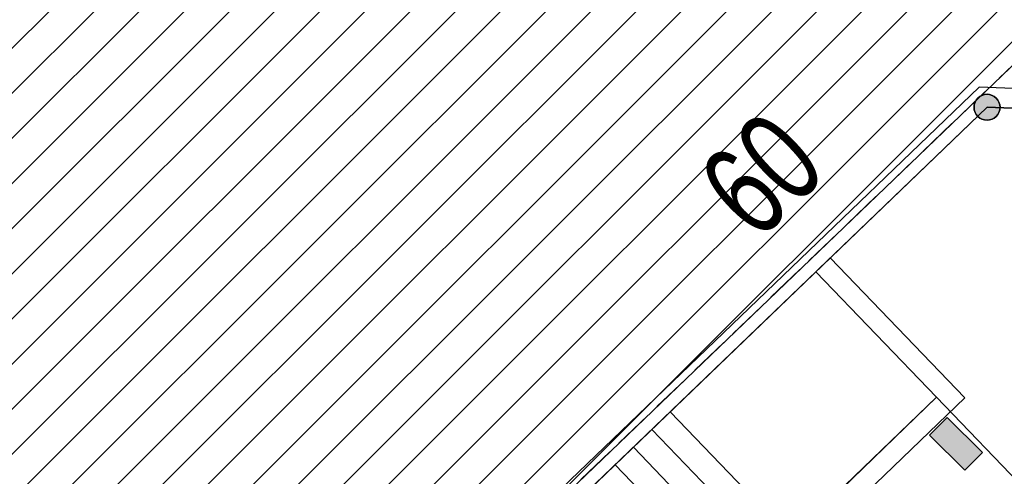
# Model space of a CAD drawing. Header units: metres. Extents: x 2695560 to 2696939, y 1260491 to 1262050.
# Tile 533 of 656: x 2695894.66 to 2695906.99, y 1261204.47 to 1261210.19. Entities that reach past the tile are written whole.
import ezdxf

# ---------------------------------------------------------------- set-up
doc = ezdxf.new("R2010")
doc.units = ezdxf.units.M
doc.linetypes.add('AUSGEZOGEN', pattern=[0])
doc.linetypes.add('STRICHLINIE_S4', pattern=[0.66, 0.5, -0.16])
for name, color, linetype in [('XR$1$AV_Flächen (EO)', 7, 'AUSGEZOGEN'), ('XR$1$AV_Grenzpunkte', 7, 'AUSGEZOGEN'), ('XR$1$AV_Linien (BB)', 7, 'AUSGEZOGEN'), ('XR$1$AV_Linien (EO)', 7, 'AUSGEZOGEN'), ('XR$1$AV_Proj. Gebäude', 7, 'AUSGEZOGEN'), ('XR$1$AV_Proj. Haus-Nr.', 7, 'AUSGEZOGEN'), ('XR$1$EW_LK_Knoten', 1, 'AUSGEZOGEN'), ('XR$1$Liegenschaftsgrenzen', 7, 'AUSGEZOGEN'), ('XR$1$PFAV', 255, 'AUSGEZOGEN'), ('XR$1$PFEW', 255, 'AUSGEZOGEN'), ('XR$1$RP_Abstandslinie', 7, 'AUSGEZOGEN')]:
    doc.layers.add(name, color=color, linetype=linetype)
doc.styles.add('ARIAL', font='arial.ttf')

# ---------------------------------------------------------------- blocks, each defined once
blk = doc.blocks.new('COMPLEXOBJECT_958')
at = {"layer": 'XR$1$AV_Flächen (EO)', "color": 7, "linetype": 'AUSGEZOGEN', "transparency": 33554687}
blk.add_lwpolyline([(5895.13, 11199.02), (5905.8, 11209.28), (5909.33, 11209.14), (5909.34, 11209.39), (5905.703, 11209.534), (5895.032, 11199.272)], dxfattribs=at)
blk = doc.blocks.new('COMPLEXOBJECT_1420')
at = {"layer": 'XR$1$Liegenschaftsgrenzen', "color": 7, "linetype": 'AUSGEZOGEN', "transparency": 33554687}
blk.add_line((5882.854, 11207.573), (5888.88, 11201.63), dxfattribs=at)
blk.add_arc((5895.215, 11208.012), 8.992, 225.2107, 269.4585, dxfattribs=at)
blk = doc.blocks.new('BAV15')
at = {"layer": 'XR$1$PFAV', "transparency": 33554687}
blk.add_hatch(color=7, dxfattribs=at).paths.add_polyline_path([(0.5, 0), (0.49, 0.101), (0.459, 0.197), (0.41, 0.286), (0.344, 0.362), (0.264, 0.424), (0.174, 0.469), (0.076, 0.494), (-0.025, 0.499), (-0.125, 0.484), (-0.22, 0.449), (-0.306, 0.395), (-0.379, 0.326), (-0.437, 0.243), (-0.477, 0.15), (-0.497, 0.051), (-0.497, -0.051), (-0.477, -0.15), (-0.437, -0.243), (-0.379, -0.326), (-0.306, -0.395), (-0.22, -0.449), (-0.125, -0.484), (-0.025, -0.499), (0.076, -0.494), (0.174, -0.469), (0.264, -0.424), (0.344, -0.362), (0.41, -0.286), (0.459, -0.197), (0.49, -0.101)])
at = {"color": 7, "transparency": 33554687}
for start, end in [(90, 270), (270, 90)]:
    blk.add_arc((0, 0), 0.5, start, end, dxfattribs=at)
at = {"layer": 'XR$1$PFAV', "transparency": 33554687}
blk.add_circle((0, 0), 0.5, dxfattribs=at)
blk = doc.blocks.new('BEWLP2514')
at = {"layer": 'XR$1$PFEW', "transparency": 33554687}
blk.add_hatch(color=7, dxfattribs=at).paths.add_polyline_path([(0.5, 0), (-0.5, 0), (-0.5, -0.5), (0.5, -0.5)])
at = {"color": 1, "transparency": 33554687}
blk.add_lwpolyline([(-0.5, 0), (0.5, 0), (0.5, -0.5), (-0.5, -0.5), (-0.5, 0)], close=True, dxfattribs=at)
at = {"layer": 'XR$1$PFEW', "transparency": 33554687}
for p, q in [((-0.5, -0.5), (-0.5, 0)), ((-0.5, 0), (0.5, 0)), ((0.5, 0), (0.5, -0.5)), ((0.5, -0.5), (-0.5, -0.5))]:
    blk.add_line(p, q, dxfattribs=at)

msp = doc.modelspace()

# ---------------------------------------------------------------- hatches: boundary and pattern name
at = {"layer": 'XR$1$AV_Proj. Gebäude', "lineweight": 30, "transparency": 33554687}
h = msp.add_hatch(dxfattribs=at)
h.set_pattern_fill('SCHRAFFUR_601', color=254, scale=0.2, style=0, pattern_type=2)
h.set_pattern_definition([(45, (2695855, 1261000), (-0.5656854, 0.5656854), []), (45, (2695854.71716, 1261000.28284), (-0.5656854, 0.5656854), [])])
h.paths.add_polyline_path([(2695887.07, 1261210.493), (2695897.4, 1261200.31), (2695962.278, 1261262.613), (2695949.464, 1261275.956), (2695915.492, 1261243.333), (2695918.263, 1261240.448)], flags=0)

# ---------------------------------------------------------------- linework, layer by layer
at = {"layer": 'XR$1$AV_Flächen (EO)', "color": 7, "linetype": 'AUSGEZOGEN', "transparency": 33554687}
for p, q in [((2695906.139, 1261205.456), (2695904.317, 1261203.7)), ((2695919.18, 1261191.866), (2695906.139, 1261205.456))]:
    msp.add_line(p, q, dxfattribs=at)
msp.add_lwpolyline([(2695899.951, 1261199.493), (2695900.124, 1261199.313), (2695906.492, 1261205.449), (2695904.807, 1261207.202), (2695904.626, 1261207.029), (2695906.139, 1261205.456), (2695899.951, 1261199.493)], close=True, dxfattribs=at)
at = {"layer": 'XR$1$AV_Linien (BB)', "color": 7, "linetype": 'AUSGEZOGEN', "transparency": 33554687}
msp.add_line((2695906.77, 1261209.09), (2695896.1, 1261198.83), dxfattribs=at)
msp.add_lwpolyline([(2695934.54, 1261232.08), (2695910.3, 1261208.95), (2695906.77, 1261209.09)], dxfattribs=at)
at = {"layer": 'XR$1$AV_Linien (EO)', "color": 7, "linetype": 'AUSGEZOGEN', "transparency": 33554687}
for p, q in [((2695904.317, 1261203.7), (2695902.803, 1261205.275)), ((2695904.086, 1261203.478), (2695902.572, 1261205.053)), ((2695903.856, 1261203.256), (2695902.342, 1261204.832)), ((2695903.626, 1261203.035), (2695902.112, 1261204.611))]:
    msp.add_line(p, q, dxfattribs=at)
at = {"layer": 'XR$1$AV_Proj. Gebäude', "color": 8, "linetype": 'STRICHLINIE_S4', "transparency": 33554687}
msp.add_lwpolyline([(2695887.07, 1261210.493), (2695897.4, 1261200.31), (2695962.278, 1261262.613), (2695949.464, 1261275.956), (2695915.492, 1261243.333), (2695918.263, 1261240.448), (2695887.07, 1261210.493)], close=True, dxfattribs=at)
at = {"layer": 'XR$1$Liegenschaftsgrenzen', "color": 7, "linetype": 'AUSGEZOGEN', "transparency": 33554687}
msp.add_lwpolyline([(2695896.1, 1261198.83), (2695906.77, 1261209.09), (2695910.3, 1261208.95), (2695934.54, 1261232.08)], dxfattribs=at)
at = {"layer": 'XR$1$RP_Abstandslinie', "color": 7, "linetype": 'AUSGEZOGEN', "transparency": 33554687}
msp.add_lwpolyline([(2695897.4, 1261200.31), (2695926.06, 1261227.83), (2695956.35, 1261256.92), (2695984.48, 1261283.94), (2696012.62, 1261310.95), (2696039.66, 1261336.92)], dxfattribs=at)

# ---------------------------------------------------------------- block references
at = {"layer": 'XR$1$AV_Flächen (EO)', "color": 7, "linetype": 'AUSGEZOGEN', "lineweight": -3, "transparency": 33554687}
msp.add_blockref('COMPLEXOBJECT_958', (2690000.97, 1249999.81), dxfattribs=at)
at = {"layer": 'XR$1$AV_Grenzpunkte', "color": 7, "linetype": 'AUSGEZOGEN', "lineweight": -3, "transparency": 33554687, "xscale": 0.3249999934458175, "yscale": 0.3249999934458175}
msp.add_blockref('BAV15', (2695906.77, 1261209.09), dxfattribs=at)
at = {"layer": 'XR$1$EW_LK_Knoten', "color": 1, "linetype": 'AUSGEZOGEN', "lineweight": -3, "transparency": 33554687, "xscale": 0.625, "yscale": 0.625, "rotation": 315.3213}
msp.add_blockref('BEWLP2514', (2695906.491, 1261204.984), dxfattribs=at)
at = {"layer": 'XR$1$Liegenschaftsgrenzen', "color": 7, "linetype": 'AUSGEZOGEN', "lineweight": -3, "transparency": 33554687}
msp.add_blockref('COMPLEXOBJECT_1420', (2690000.97, 1249999.81), dxfattribs=at)

# ---------------------------------------------------------------- texts
at = {"layer": 'XR$1$AV_Proj. Haus-Nr.', "color": 8, "transparency": 33554687, "insert": (2695904.357, 1261207.818), "char_height": 1.1621, "width": 1.68109, "attachment_point": 8, "rotation": 43.8399, "style": 'ARIAL'}
msp.add_mtext('\\W0.70;60', dxfattribs=at)

doc.saveas('drawing.dxf')
